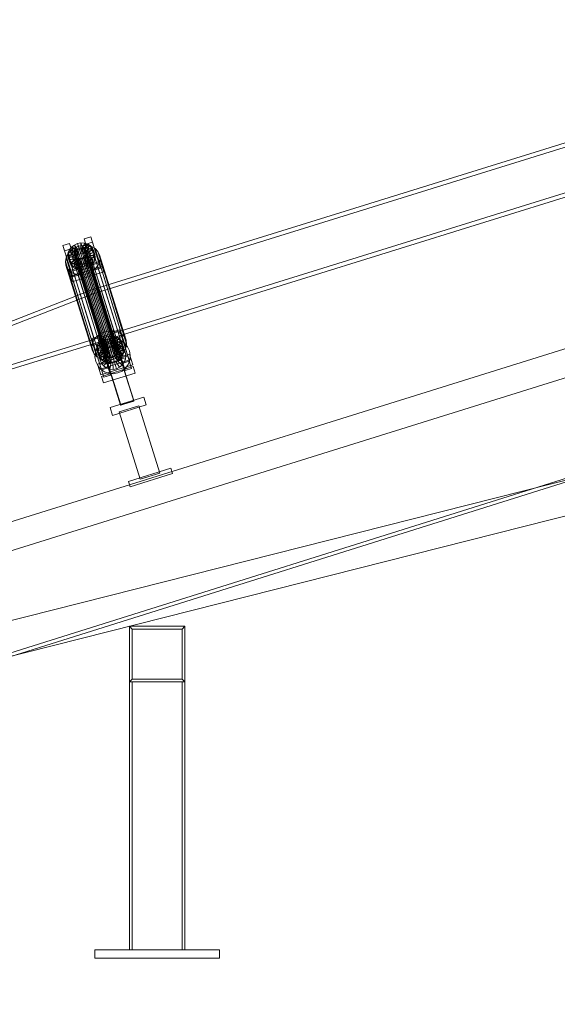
# Model space of a CAD drawing. Header units: millimetres. Extents: x -4395 to 65662, y -65530 to 6847.
# Tile 794 of 1034: x 16249 to 17024, y -67 to 1353. Entities that reach past the tile are written whole.
import ezdxf

# ---------------------------------------------------------------- set-up
doc = ezdxf.new("R2010")
doc.units = ezdxf.units.MM
doc.layers.add('COTAS_P', color=1, linetype='Continuous', lineweight=0)
doc.layers.add('lateral_C02', color=7, linetype='Continuous', lineweight=0)
doc.dimstyles.new('R19_100', dxfattribs={"dimtxt": 250, "dimasz": 150, "dimexe": 150, "dimexo": 80, "dimgap": 100, "dimtad": 1, "dimtih": 1, "dimtoh": 1, "dimdsep": 46, "dimcen": 0.09, "dimadec": 0, "dimazin": 0, "dimtfac": 1, "dimtdec": 4, "dimtofl": 0, "dimtmove": 0, "dimatfit": 3, "dimfxl": 1, "dimtolj": 1, "dimtzin": 0, "dimarcsym": 0})

# ---------------------------------------------------------------- blocks, each defined once
blk = doc.blocks.new('DIM_R33_4')
at = {"layer": 'COTAS_P'}
for p, q in [((15248.4, 1279.1), (24311.8, 4109.1)), ((24311.8, 4109.1), (24155.2, 4107.3)), ((24311.8, 4109.1), (24182.1, 4021.4)), ((24580.1, 3250), (24311.8, 4109.1)), ((15248.4, 1279.1), (15378.1, 1366.8)), ((15248.4, 1279.1), (15405, 1280.8)), ((15516.6, 420), (15248.4, 1279.1))]:
    blk.add_line(p, q, dxfattribs=at)
blk.add_text('9495 P', height=250, rotation=17.3406, dxfattribs=at).set_placement((19750.3, 2789.5))
blk = doc.blocks.new('DIM_R33_30')
at = {"layer": 'COTAS_P'}
for p, q in [((112.7, 0), (112.7, -2500)), ((65298.1, 0), (65298.1, -2500)), ((112.7, -2500), (262.7, -2455)), ((65298.1, -2500), (65148.1, -2455)), ((112.7, -2500), (65298.1, -2500)), ((112.7, -2500), (262.7, -2545)), ((65298.1, -2500), (65148.1, -2545))]:
    blk.add_line(p, q, dxfattribs=at)
blk.add_text('65185.39 P', height=250, dxfattribs=at).set_placement((32705.4, -2400))

msp = doc.modelspace()

# ---------------------------------------------------------------- linework, layer by layer
at = {"layer": 'lateral_C02'}
for p, q in [((15575.415, 232.817), (24634.01, 3078.273)), ((15576.913, 228.047), (24635.508, 3073.503)), ((17288.772, 1253.81), (16352.815, 963.315)), ((16354.593, 957.585), (17290.55, 1248.079)), ((16373.217, 897.579), (17309.174, 1188.074)), ((17310.953, 1182.344), (16374.996, 891.849)), ((16341.487, 1036.759), (16351.033, 1039.739)), ((16343.868, 1029.09), (16341.487, 1036.759)), ((16341.487, 1036.759), (16353.238, 999.236)), ((16351.033, 1039.739), (16353.413, 1032.07)), ((16362.783, 1002.217), (16351.033, 1039.739)), ((16310.942, 1027.221), (16320.487, 1030.202)), ((16313.322, 1019.552), (16310.942, 1027.221)), ((16310.942, 1027.221), (16322.692, 989.699)), ((16322.867, 1022.533), (16313.322, 1019.552)), ((16320.487, 1030.202), (16322.867, 1022.533)), ((16332.238, 992.679), (16320.487, 1030.202)), ((16320.674, 1021.451), (16323.691, 1024.984)), ((16322, 1019.598), (16327.227, 1023.408)), ((16322.867, 1022.533), (16334.618, 985.01)), ((16323.691, 1024.984), (16327.601, 1027.834)), ((16330.584, 1019.705), (16323.691, 1024.984)), ((16323.691, 1024.984), (16325.732, 1018.411)), ((16327.227, 1023.408), (16333.29, 1026.044)), ((16327.227, 1023.408), (16365.481, 900.153)), ((16327.601, 1027.834), (16332.136, 1029.806)), ((16332.436, 1021.054), (16327.601, 1027.834)), ((16327.601, 1027.834), (16329.641, 1021.26)), ((16334.177, 1023.232), (16329.641, 1021.26)), ((16330.244, 1020.8), (16332.096, 1022.15)), ((16332.096, 1022.15), (16334.244, 1023.084)), ((16332.096, 1022.15), (16376.471, 879.175)), ((16332.136, 1029.806), (16336.989, 1030.765)), ((16334.584, 1021.988), (16332.136, 1029.806)), ((16332.136, 1029.806), (16334.177, 1023.232)), ((16334.584, 1021.988), (16332.436, 1021.054)), ((16333.29, 1026.044), (16339.777, 1027.327)), ((16333.29, 1026.044), (16371.545, 902.789)), ((16339.029, 1024.192), (16334.177, 1023.232)), ((16334.177, 1023.232), (16336.625, 1015.415)), ((16334.244, 1023.084), (16336.543, 1023.539)), ((16334.244, 1023.084), (16378.62, 880.109)), ((16336.883, 1022.443), (16334.584, 1021.988)), ((16336.625, 1015.415), (16334.584, 1021.988)), ((16336.543, 1023.539), (16338.835, 1023.483)), ((16336.543, 1023.539), (16380.918, 880.563)), ((16336.883, 1022.443), (16336.989, 1030.765)), ((16339.175, 1022.387), (16336.883, 1022.443)), ((16338.923, 1015.869), (16336.883, 1022.443)), ((16336.989, 1030.765), (16341.828, 1030.647)), ((16336.989, 1030.765), (16339.029, 1024.192)), ((16338.835, 1023.483), (16340.964, 1022.92)), ((16338.835, 1023.483), (16383.211, 880.507)), ((16339.029, 1024.192), (16338.923, 1015.869)), ((16343.868, 1024.074), (16339.029, 1024.192)), ((16339.175, 1022.387), (16341.828, 1030.647)), ((16341.304, 1021.825), (16339.175, 1022.387)), ((16341.215, 1015.814), (16339.175, 1022.387)), ((16339.777, 1027.327), (16346.246, 1027.169)), ((16339.777, 1027.327), (16378.032, 904.072)), ((16340.964, 1022.92), (16342.786, 1021.889)), ((16340.964, 1022.92), (16385.34, 879.945)), ((16343.868, 1024.074), (16341.215, 1015.814)), ((16341.304, 1021.825), (16346.323, 1029.46)), ((16343.126, 1020.794), (16341.304, 1021.825)), ((16343.345, 1015.251), (16341.304, 1021.825)), ((16341.828, 1030.647), (16346.323, 1029.46)), ((16341.828, 1030.647), (16343.868, 1024.074)), ((16342.786, 1021.889), (16344.176, 1020.461)), ((16342.786, 1021.889), (16387.161, 878.914)), ((16343.126, 1020.794), (16350.169, 1027.284)), ((16348.363, 1022.886), (16343.345, 1015.251)), ((16353.413, 1032.07), (16343.868, 1029.09)), ((16355.618, 991.567), (16343.868, 1029.09)), ((16348.363, 1022.886), (16343.868, 1024.074)), ((16344.516, 1019.365), (16353.102, 1024.267)), ((16346.246, 1027.169), (16352.255, 1025.581)), ((16346.246, 1027.169), (16384.501, 903.914)), ((16346.323, 1029.46), (16350.169, 1027.284)), ((16346.323, 1029.46), (16348.363, 1022.886)), ((16352.209, 1020.71), (16348.363, 1022.886)), ((16350.169, 1027.284), (16353.102, 1024.267)), ((16350.169, 1027.284), (16352.209, 1020.71)), ((16352.255, 1025.581), (16357.396, 1022.672)), ((16352.255, 1025.581), (16390.51, 902.327)), ((16353.102, 1024.267), (16354.924, 1020.616)), ((16353.102, 1024.267), (16355.143, 1017.694)), ((16353.413, 1032.07), (16365.164, 994.548)), ((16357.396, 1022.672), (16361.318, 1018.64)), ((16357.396, 1022.672), (16395.651, 899.418)), ((16325.073, 982.03), (16313.322, 1019.552)), ((16314.479, 1004.015), (16315.402, 1009.56)), ((16315.402, 1009.56), (16317.967, 1014.875)), ((16315.402, 1009.56), (16353.656, 886.305)), ((16317.967, 1014.875), (16322, 1019.598)), ((16317.967, 1014.875), (16356.222, 891.621)), ((16318.065, 1013.327), (16318.755, 1017.475)), ((16327.919, 1014.183), (16318.065, 1013.327)), ((16318.065, 1013.327), (16320.106, 1006.754)), ((16318.651, 1009.29), (16318.065, 1013.327)), ((16328.197, 1012.27), (16318.651, 1009.29)), ((16318.651, 1009.29), (16320.692, 1002.716)), ((16320.473, 1005.639), (16318.651, 1009.29)), ((16318.755, 1017.475), (16320.674, 1021.451)), ((16328.246, 1016.148), (16318.755, 1017.475)), ((16318.755, 1017.475), (16320.796, 1010.901)), ((16320.796, 1010.901), (16320.106, 1006.754)), ((16320.106, 1006.754), (16329.96, 1007.609)), ((16329.06, 1010.541), (16320.473, 1005.639)), ((16329.155, 1018.031), (16320.674, 1021.451)), ((16320.674, 1021.451), (16322.715, 1014.877)), ((16322.715, 1014.877), (16320.796, 1010.901)), ((16320.796, 1010.901), (16330.286, 1009.574)), ((16322, 1019.598), (16360.255, 896.344)), ((16325.732, 1018.411), (16322.715, 1014.877)), ((16322.715, 1014.877), (16331.195, 1011.457)), ((16330.449, 1009.112), (16323.407, 1002.622)), ((16329.641, 1021.26), (16325.732, 1018.411)), ((16325.732, 1018.411), (16332.624, 1013.131)), ((16332.271, 1008.081), (16327.252, 1000.446)), ((16327.579, 1015.278), (16327.906, 1017.243)), ((16327.857, 1013.366), (16327.579, 1015.278)), ((16327.579, 1015.278), (16371.955, 872.303)), ((16328.72, 1011.637), (16327.857, 1013.366)), ((16327.857, 1013.366), (16372.232, 870.391)), ((16327.906, 1017.243), (16328.815, 1019.127)), ((16327.906, 1017.243), (16372.282, 874.268)), ((16328.246, 1016.148), (16327.919, 1014.183)), ((16329.96, 1007.609), (16327.919, 1014.183)), ((16327.919, 1014.183), (16328.197, 1012.27)), ((16330.237, 1005.697), (16328.197, 1012.27)), ((16328.197, 1012.27), (16329.06, 1010.541)), ((16329.155, 1018.031), (16328.246, 1016.148)), ((16330.286, 1009.574), (16328.246, 1016.148)), ((16330.109, 1010.208), (16328.72, 1011.637)), ((16328.72, 1011.637), (16373.095, 868.661)), ((16328.815, 1019.127), (16330.244, 1020.8)), ((16328.815, 1019.127), (16373.191, 876.151)), ((16331.1, 1003.967), (16329.06, 1010.541)), ((16329.06, 1010.541), (16330.449, 1009.112)), ((16330.584, 1019.705), (16329.155, 1018.031)), ((16331.195, 1011.457), (16329.155, 1018.031)), ((16329.641, 1021.26), (16334.476, 1014.481)), ((16329.96, 1007.609), (16330.286, 1009.574)), ((16330.237, 1005.697), (16329.96, 1007.609)), ((16331.931, 1009.177), (16330.109, 1010.208)), ((16330.109, 1010.208), (16374.485, 867.232)), ((16330.244, 1020.8), (16374.62, 877.825)), ((16330.286, 1009.574), (16331.195, 1011.457)), ((16332.49, 1002.539), (16330.449, 1009.112)), ((16330.449, 1009.112), (16332.271, 1008.081)), ((16332.436, 1021.054), (16330.584, 1019.705)), ((16332.624, 1013.131), (16330.584, 1019.705)), ((16331.195, 1011.457), (16332.624, 1013.131)), ((16334.06, 1008.614), (16331.931, 1009.177)), ((16331.931, 1009.177), (16376.306, 866.202)), ((16334.311, 1001.508), (16332.271, 1008.081)), ((16332.271, 1008.081), (16334.4, 1007.519)), ((16334.476, 1014.481), (16332.436, 1021.054)), ((16332.624, 1013.131), (16334.476, 1014.481)), ((16336.352, 1008.559), (16334.06, 1008.614)), ((16334.06, 1008.614), (16378.436, 865.639)), ((16334.476, 1014.481), (16336.625, 1015.415)), ((16338.651, 1009.013), (16336.352, 1008.559)), ((16336.352, 1008.559), (16380.728, 865.583)), ((16336.625, 1015.415), (16338.923, 1015.869)), ((16336.692, 1007.463), (16338.991, 1007.918)), ((16340.799, 1009.947), (16338.651, 1009.013)), ((16338.651, 1009.013), (16383.026, 866.038)), ((16338.923, 1015.869), (16341.215, 1015.814)), ((16338.991, 1007.918), (16341.139, 1008.852)), ((16338.991, 1007.918), (16341.439, 1000.1)), ((16341.031, 1001.344), (16338.991, 1007.918)), ((16342.651, 1011.297), (16340.799, 1009.947)), ((16340.799, 1009.947), (16385.175, 866.972)), ((16341.139, 1008.852), (16342.991, 1010.201)), ((16341.139, 1008.852), (16345.975, 1002.072)), ((16343.18, 1002.278), (16341.139, 1008.852)), ((16341.215, 1015.814), (16343.345, 1015.251)), ((16344.08, 1012.971), (16342.651, 1011.297)), ((16342.651, 1011.297), (16387.027, 868.322)), ((16342.991, 1010.201), (16344.42, 1011.875)), ((16342.991, 1010.201), (16349.884, 1004.922)), ((16345.031, 1003.628), (16342.991, 1010.201)), ((16344.516, 1019.365), (16343.126, 1020.794)), ((16345.166, 1014.22), (16343.126, 1020.794)), ((16343.345, 1015.251), (16345.166, 1014.22)), ((16344.989, 1014.854), (16344.08, 1012.971)), ((16344.08, 1012.971), (16388.456, 869.995)), ((16344.176, 1020.461), (16345.039, 1018.731)), ((16344.176, 1020.461), (16388.551, 877.485)), ((16344.42, 1011.875), (16345.329, 1013.758)), ((16344.42, 1011.875), (16352.901, 1008.455)), ((16346.461, 1005.301), (16344.42, 1011.875)), ((16345.379, 1017.635), (16344.516, 1019.365)), ((16346.556, 1012.791), (16344.516, 1019.365)), ((16345.316, 1016.819), (16344.989, 1014.854)), ((16344.989, 1014.854), (16389.365, 871.879)), ((16345.039, 1018.731), (16345.316, 1016.819)), ((16389.414, 875.756), (16345.039, 1018.731)), ((16352.209, 1020.71), (16345.166, 1014.22)), ((16345.166, 1014.22), (16346.556, 1012.791)), ((16345.316, 1016.819), (16389.692, 873.843)), ((16345.329, 1013.758), (16345.656, 1015.723)), ((16345.329, 1013.758), (16354.82, 1012.431)), ((16347.37, 1007.185), (16345.329, 1013.758)), ((16354.924, 1020.616), (16345.379, 1017.635)), ((16345.379, 1017.635), (16347.419, 1011.062)), ((16345.656, 1015.723), (16345.379, 1017.635)), ((16345.656, 1015.723), (16355.51, 1016.579)), ((16347.696, 1009.15), (16345.656, 1015.723)), ((16355.143, 1017.694), (16346.556, 1012.791)), ((16346.556, 1012.791), (16347.419, 1011.062)), ((16347.696, 1009.15), (16347.37, 1007.185)), ((16347.419, 1011.062), (16356.964, 1014.042)), ((16347.419, 1011.062), (16347.696, 1009.15)), ((16357.55, 1010.005), (16347.696, 1009.15)), ((16352.901, 1008.455), (16349.884, 1004.922)), ((16355.143, 1017.694), (16352.209, 1020.71)), ((16354.82, 1012.431), (16352.901, 1008.455)), ((16352.901, 1008.455), (16354.941, 1001.881)), ((16355.51, 1016.579), (16354.82, 1012.431)), ((16354.82, 1012.431), (16356.86, 1005.857)), ((16356.964, 1014.042), (16354.924, 1020.616)), ((16354.924, 1020.616), (16355.51, 1016.579)), ((16356.964, 1014.042), (16355.143, 1017.694)), ((16355.51, 1016.579), (16357.55, 1010.005)), ((16356.86, 1005.857), (16357.55, 1010.005)), ((16357.55, 1010.005), (16356.964, 1014.042)), ((16361.318, 1018.64), (16363.754, 1013.759)), ((16361.318, 1018.64), (16399.573, 895.385)), ((16364.537, 1008.362), (16363.614, 1002.817)), ((16363.754, 1013.759), (16364.537, 1008.362)), ((16402.008, 890.504), (16363.754, 1013.759)), ((16364.537, 1008.362), (16402.792, 885.107)), ((16315.262, 998.618), (16314.479, 1004.015)), ((16314.479, 1004.015), (16352.734, 880.76)), ((16317.698, 993.737), (16315.262, 998.618)), ((16315.262, 998.618), (16353.517, 875.363)), ((16321.62, 989.704), (16317.698, 993.737)), ((16317.698, 993.737), (16355.953, 870.482)), ((16319.339, 990.368), (16365.157, 1004.674)), ((16320.106, 1006.754), (16320.692, 1002.716)), ((16320.473, 1005.639), (16322.513, 999.065)), ((16323.407, 1002.622), (16320.473, 1005.639)), ((16320.692, 1002.716), (16330.237, 1005.697)), ((16320.692, 1002.716), (16322.513, 999.065)), ((16367.538, 997.005), (16321.719, 982.699)), ((16367.605, 996.857), (16321.787, 982.551)), ((16322.513, 999.065), (16331.1, 1003.967)), ((16322.513, 999.065), (16325.447, 996.049)), ((16323.407, 1002.622), (16325.447, 996.049)), ((16327.252, 1000.446), (16323.407, 1002.622)), ((16325.447, 996.049), (16332.49, 1002.539)), ((16325.447, 996.049), (16329.293, 993.873)), ((16327.252, 1000.446), (16329.293, 993.873)), ((16331.748, 999.259), (16327.252, 1000.446)), ((16329.293, 993.873), (16334.311, 1001.508)), ((16329.293, 993.873), (16333.788, 992.685)), ((16331.1, 1003.967), (16330.237, 1005.697)), ((16332.49, 1002.539), (16331.1, 1003.967)), ((16334.4, 1007.519), (16331.748, 999.259)), ((16331.748, 999.259), (16333.788, 992.685)), ((16336.586, 999.141), (16331.748, 999.259)), ((16334.311, 1001.508), (16332.49, 1002.539)), ((16333.788, 992.685), (16336.441, 1000.945)), ((16333.855, 990.828), (16352.946, 996.789)), ((16353.022, 996.546), (16333.931, 990.584)), ((16336.441, 1000.945), (16334.311, 1001.508)), ((16336.441, 1000.945), (16334.4, 1007.519)), ((16334.4, 1007.519), (16336.692, 1007.463)), ((16338.733, 1000.889), (16336.441, 1000.945)), ((16336.692, 1007.463), (16336.586, 999.141)), ((16341.439, 1000.1), (16336.586, 999.141)), ((16336.586, 999.141), (16338.627, 992.567)), ((16338.733, 1000.889), (16336.692, 1007.463)), ((16338.627, 992.567), (16338.733, 1000.889)), ((16338.627, 992.567), (16343.479, 993.527)), ((16341.031, 1001.344), (16338.733, 1000.889)), ((16343.18, 1002.278), (16341.031, 1001.344)), ((16343.479, 993.527), (16341.031, 1001.344)), ((16345.975, 1002.072), (16341.439, 1000.1)), ((16341.439, 1000.1), (16343.479, 993.527)), ((16345.031, 1003.628), (16343.18, 1002.278)), ((16348.015, 995.499), (16343.18, 1002.278)), ((16343.479, 993.527), (16348.015, 995.499)), ((16346.461, 1005.301), (16345.031, 1003.628)), ((16351.924, 998.348), (16345.031, 1003.628)), ((16349.884, 1004.922), (16345.975, 1002.072)), ((16345.975, 1002.072), (16348.015, 995.499)), ((16347.37, 1007.185), (16346.461, 1005.301)), ((16354.941, 1001.881), (16346.461, 1005.301)), ((16356.86, 1005.857), (16347.37, 1007.185)), ((16348.015, 995.499), (16351.924, 998.348)), ((16349.884, 1004.922), (16351.924, 998.348)), ((16351.924, 998.348), (16354.941, 1001.881)), ((16352.946, 996.789), (16353.022, 996.546)), ((16413.339, 803.384), (16352.946, 996.789)), ((16353.022, 996.546), (16413.415, 803.141)), ((16362.783, 1002.217), (16353.238, 999.236)), ((16353.238, 999.236), (16355.618, 991.567)), ((16354.941, 1001.881), (16356.86, 1005.857)), ((16355.618, 991.567), (16365.164, 994.548)), ((16361.049, 997.501), (16357.016, 992.778)), ((16363.614, 1002.817), (16361.049, 997.501)), ((16361.049, 997.501), (16399.304, 874.247)), ((16365.164, 994.548), (16362.783, 1002.217)), ((16363.614, 1002.817), (16401.869, 879.562)), ((16365.157, 1004.674), (16367.538, 997.005)), ((16367.605, 996.857), (16365.157, 1004.674)), ((16367.538, 997.005), (16369.986, 989.188)), ((16369.986, 989.188), (16367.605, 996.857)), ((16321.719, 982.699), (16319.339, 990.368)), ((16319.339, 990.368), (16321.787, 982.551)), ((16326.761, 986.795), (16321.62, 989.704)), ((16321.62, 989.704), (16359.875, 866.45)), ((16324.167, 974.882), (16321.719, 982.699)), ((16321.787, 982.551), (16324.167, 974.882)), ((16332.238, 992.679), (16322.692, 989.699)), ((16322.692, 989.699), (16325.073, 982.03)), ((16324.167, 974.882), (16369.986, 989.188)), ((16325.073, 982.03), (16334.618, 985.01)), ((16332.77, 985.207), (16326.761, 986.795)), ((16326.761, 986.795), (16365.015, 863.54)), ((16334.618, 985.01), (16332.238, 992.679)), ((16339.239, 985.05), (16332.77, 985.207)), ((16332.77, 985.207), (16371.025, 861.953)), ((16333.788, 992.685), (16338.627, 992.567)), ((16333.931, 990.584), (16333.855, 990.828)), ((16394.248, 797.423), (16333.855, 990.828)), ((16394.324, 797.179), (16333.931, 990.584)), ((16345.726, 986.333), (16339.239, 985.05)), ((16339.239, 985.05), (16377.494, 861.795)), ((16351.789, 988.969), (16345.726, 986.333)), ((16345.726, 986.333), (16383.981, 863.078)), ((16357.016, 992.778), (16351.789, 988.969)), ((16351.789, 988.969), (16390.044, 865.714)), ((16357.016, 992.778), (16395.27, 869.523)), ((16352.815, 963.315), (15456.681, 613.113)), ((15458.459, 607.382), (16354.593, 957.585)), ((16373.217, 897.579), (16352.815, 963.315)), ((16352.815, 963.315), (16354.593, 957.585)), ((16354.593, 957.585), (16374.996, 891.849)), ((15456.681, 613.113), (16373.217, 897.579)), ((16352.597, 893.011), (16362.142, 895.991)), ((16360.255, 896.344), (16356.222, 891.621)), ((16365.481, 900.153), (16360.255, 896.344)), ((16362.142, 895.991), (16364.523, 888.322)), ((16373.893, 858.469), (16362.142, 895.991)), ((16371.545, 902.789), (16365.481, 900.153)), ((16369.256, 893.623), (16373.792, 895.595)), ((16378.032, 904.072), (16371.545, 902.789)), ((16373.792, 895.595), (16378.644, 896.555)), ((16376.24, 887.778), (16373.792, 895.595)), ((16373.792, 895.595), (16375.832, 889.021)), ((16384.501, 903.914), (16378.032, 904.072)), ((16378.538, 888.232), (16378.644, 896.555)), ((16378.644, 896.555), (16383.483, 896.437)), ((16378.644, 896.555), (16380.684, 889.981)), ((16380.83, 888.177), (16383.483, 896.437)), ((16382.96, 887.614), (16387.978, 895.249)), ((16383.142, 902.548), (16392.688, 905.529)), ((16385.523, 894.879), (16383.142, 902.548)), ((16383.142, 902.548), (16394.893, 865.026)), ((16383.483, 896.437), (16387.978, 895.249)), ((16383.483, 896.437), (16385.523, 889.863)), ((16390.51, 902.327), (16384.501, 903.914)), ((16395.068, 897.86), (16385.523, 894.879)), ((16397.273, 857.357), (16385.523, 894.879)), ((16386.211, 892.837), (16395.757, 895.817)), ((16387.978, 895.249), (16391.824, 893.073)), ((16387.978, 895.249), (16390.019, 888.676)), ((16395.651, 899.418), (16390.51, 902.327)), ((16392.688, 905.529), (16395.068, 897.86)), ((16404.438, 868.006), (16392.688, 905.529)), ((16395.068, 897.86), (16406.819, 860.337)), ((16399.573, 895.385), (16395.651, 899.418)), ((16410.063, 849.999), (16395.757, 895.817)), ((16402.008, 890.504), (16399.573, 895.385)), ((16374.996, 891.849), (15458.459, 607.382)), ((15902.908, 524.902), (17048.368, 882.564)), ((16354.977, 885.341), (16352.597, 893.011)), ((16352.597, 893.011), (16364.347, 855.488)), ((16353.656, 886.305), (16352.734, 880.76)), ((16352.734, 880.76), (16353.517, 875.363)), ((16356.222, 891.621), (16353.656, 886.305)), ((16364.523, 888.322), (16354.977, 885.341)), ((16366.728, 847.819), (16354.977, 885.341)), ((16355.665, 883.299), (16365.211, 886.279)), ((16355.665, 883.299), (16369.972, 837.481)), ((16359.721, 879.117), (16360.411, 883.264)), ((16369.574, 879.972), (16359.721, 879.117)), ((16360.069, 879.394), (16363.887, 884.815)), ((16360.411, 883.264), (16362.33, 887.24)), ((16369.901, 881.937), (16360.411, 883.264)), ((16360.411, 883.264), (16362.451, 876.691)), ((16362.33, 887.24), (16365.347, 890.774)), ((16370.81, 883.82), (16362.33, 887.24)), ((16362.33, 887.24), (16364.37, 880.667)), ((16364.37, 880.667), (16362.451, 876.691)), ((16363.887, 884.815), (16368.978, 889.063)), ((16367.387, 884.2), (16364.37, 880.667)), ((16364.37, 880.667), (16372.85, 877.247)), ((16364.523, 888.322), (16376.273, 850.8)), ((16379.517, 840.461), (16365.211, 886.279)), ((16365.347, 890.774), (16369.256, 893.623)), ((16372.239, 885.494), (16365.347, 890.774)), ((16365.347, 890.774), (16367.387, 884.2)), ((16365.737, 876.423), (16368.594, 880.479)), ((16371.296, 887.05), (16367.387, 884.2)), ((16367.387, 884.2), (16374.28, 878.92)), ((16368.594, 880.479), (16372.402, 883.656)), ((16375.948, 873.702), (16368.594, 880.479)), ((16368.978, 889.063), (16374.996, 891.849)), ((16374.091, 886.844), (16369.256, 893.623)), ((16369.256, 893.623), (16371.296, 887.05)), ((16369.901, 881.937), (16369.574, 879.972)), ((16371.615, 873.399), (16369.574, 879.972)), ((16369.574, 879.972), (16369.852, 878.06)), ((16370.81, 883.82), (16369.901, 881.937)), ((16371.942, 875.363), (16369.901, 881.937)), ((16372.239, 885.494), (16370.81, 883.82)), ((16372.85, 877.247), (16370.81, 883.82)), ((16375.832, 889.021), (16371.296, 887.05)), ((16371.296, 887.05), (16376.131, 880.27)), ((16374.091, 886.844), (16372.239, 885.494)), ((16374.28, 878.92), (16372.239, 885.494)), ((16372.402, 883.656), (16376.903, 885.74)), ((16377.752, 875.207), (16372.402, 883.656)), ((16376.24, 887.778), (16374.091, 886.844)), ((16376.131, 880.27), (16374.091, 886.844)), ((16374.28, 878.92), (16376.131, 880.27)), ((16374.996, 891.849), (16381.529, 892.982)), ((16380.684, 889.981), (16375.832, 889.021)), ((16375.832, 889.021), (16378.28, 881.204)), ((16376.131, 880.27), (16378.28, 881.204)), ((16378.538, 888.232), (16376.24, 887.778)), ((16378.28, 881.204), (16376.24, 887.778)), ((16378.62, 880.109), (16376.471, 879.175)), ((16376.903, 885.74), (16381.79, 886.588)), ((16379.884, 876.194), (16376.903, 885.74)), ((16378.28, 881.204), (16380.578, 881.659)), ((16380.83, 888.177), (16378.538, 888.232)), ((16380.578, 881.659), (16378.538, 888.232)), ((16380.918, 880.563), (16378.62, 880.109)), ((16380.684, 889.981), (16380.578, 881.659)), ((16380.578, 881.659), (16382.871, 881.603)), ((16385.523, 889.863), (16380.684, 889.981)), ((16382.96, 887.614), (16380.83, 888.177)), ((16382.871, 881.603), (16380.83, 888.177)), ((16383.211, 880.507), (16380.918, 880.563)), ((16381.529, 892.982), (16388.133, 892.386)), ((16382.199, 876.596), (16381.79, 886.588)), ((16381.79, 886.588), (16386.73, 886.142)), ((16385.523, 889.863), (16382.871, 881.603)), ((16382.871, 881.603), (16385, 881.04)), ((16384.781, 886.583), (16382.96, 887.614)), ((16385, 881.04), (16382.96, 887.614)), ((16385.34, 879.945), (16383.211, 880.507)), ((16384.539, 876.385), (16386.73, 886.142)), ((16384.781, 886.583), (16391.824, 893.073)), ((16386.171, 885.154), (16384.781, 886.583)), ((16386.821, 880.01), (16384.781, 886.583)), ((16390.019, 888.676), (16385, 881.04)), ((16385, 881.04), (16386.821, 880.01)), ((16387.161, 878.914), (16385.34, 879.945)), ((16390.019, 888.676), (16385.523, 889.863)), ((16386.171, 885.154), (16394.757, 890.057)), ((16387.034, 883.425), (16386.171, 885.154)), ((16388.211, 878.581), (16386.171, 885.154)), ((16386.211, 892.837), (16400.518, 847.018)), ((16386.73, 886.142), (16391.386, 884.432)), ((16386.744, 875.575), (16391.386, 884.432)), ((16393.864, 886.499), (16386.821, 880.01)), ((16386.821, 880.01), (16388.211, 878.581)), ((16386.984, 879.548), (16387.311, 881.513)), ((16396.579, 886.405), (16387.034, 883.425)), ((16387.034, 883.425), (16389.074, 876.851)), ((16387.311, 881.513), (16387.034, 883.425)), ((16387.311, 881.513), (16397.165, 882.368)), ((16389.352, 874.939), (16387.311, 881.513)), ((16388.133, 892.386), (16394.357, 890.101)), ((16396.798, 883.483), (16388.211, 878.581)), ((16388.665, 874.222), (16395.441, 881.576)), ((16393.864, 886.499), (16390.019, 888.676)), ((16391.386, 884.432), (16395.441, 881.576)), ((16391.824, 893.073), (16394.757, 890.057)), ((16391.824, 893.073), (16393.864, 886.499)), ((16396.798, 883.483), (16393.864, 886.499)), ((16394.357, 890.101), (16399.778, 886.282)), ((16394.757, 890.057), (16396.579, 886.405)), ((16394.757, 890.057), (16396.798, 883.483)), ((16395.441, 881.576), (16398.619, 877.767)), ((16397.165, 882.368), (16396.475, 878.22)), ((16398.62, 879.832), (16396.579, 886.405)), ((16396.579, 886.405), (16397.165, 882.368)), ((16398.62, 879.832), (16396.798, 883.483)), ((16397.165, 882.368), (16399.205, 875.795)), ((16399.778, 886.282), (16404.026, 881.191)), ((16401.869, 879.562), (16402.792, 885.107)), ((16402.792, 885.107), (16402.008, 890.504)), ((16404.026, 881.191), (16406.812, 875.174)), ((16353.517, 875.363), (16355.953, 870.482)), ((16355.953, 870.482), (16359.875, 866.45)), ((16357.187, 866.566), (16357.784, 873.17)), ((16358.321, 860.033), (16357.187, 866.566)), ((16357.784, 873.17), (16360.069, 879.394)), ((16359.721, 879.117), (16361.761, 872.543)), ((16360.306, 875.079), (16359.721, 879.117)), ((16359.875, 866.45), (16365.015, 863.54)), ((16369.852, 878.06), (16360.306, 875.079)), ((16360.306, 875.079), (16362.347, 868.506)), ((16362.128, 871.428), (16360.306, 875.079)), ((16360.994, 856.157), (16406.812, 870.464)), ((16362.451, 876.691), (16361.761, 872.543)), ((16361.761, 872.543), (16371.615, 873.399)), ((16361.761, 872.543), (16362.347, 868.506)), ((16370.715, 876.33), (16362.128, 871.428)), ((16362.128, 871.428), (16364.168, 864.855)), ((16365.062, 868.412), (16362.128, 871.428)), ((16362.347, 868.506), (16371.892, 871.486)), ((16362.347, 868.506), (16364.168, 864.855)), ((16362.451, 876.691), (16371.942, 875.363)), ((16363.582, 866.827), (16364.028, 871.767)), ((16373.574, 867.236), (16363.582, 866.827)), ((16364.43, 861.94), (16363.582, 866.827)), ((16364.028, 871.767), (16365.737, 876.423)), ((16373.785, 869.576), (16364.028, 871.767)), ((16364.168, 864.855), (16372.755, 869.757)), ((16372.104, 874.902), (16365.062, 868.412)), ((16365.062, 868.412), (16367.102, 861.838)), ((16368.907, 866.236), (16365.062, 868.412)), ((16374.595, 871.781), (16365.737, 876.423)), ((16367.102, 861.838), (16374.145, 868.328)), ((16373.926, 873.871), (16368.907, 866.236)), ((16368.907, 866.236), (16370.948, 859.662)), ((16373.403, 865.048), (16368.907, 866.236)), ((16371.892, 871.486), (16369.852, 878.06)), ((16369.852, 878.06), (16370.715, 876.33)), ((16372.755, 869.757), (16370.715, 876.33)), ((16370.715, 876.33), (16372.104, 874.902)), ((16370.948, 859.662), (16375.966, 867.297)), ((16371.615, 873.399), (16371.942, 875.363)), ((16371.892, 871.486), (16371.615, 873.399)), ((16372.755, 869.757), (16371.892, 871.486)), ((16371.942, 875.363), (16372.85, 877.247)), ((16372.282, 874.268), (16371.955, 872.303)), ((16371.955, 872.303), (16372.232, 870.391)), ((16374.145, 868.328), (16372.104, 874.902)), ((16372.104, 874.902), (16373.926, 873.871)), ((16372.232, 870.391), (16373.095, 868.661)), ((16373.191, 876.151), (16372.282, 874.268)), ((16374.145, 868.328), (16372.755, 869.757)), ((16372.85, 877.247), (16374.28, 878.92)), ((16373.095, 868.661), (16374.485, 867.232)), ((16374.62, 877.825), (16373.191, 876.151)), ((16376.055, 873.308), (16373.403, 865.048)), ((16373.574, 867.236), (16373.785, 869.576)), ((16373.975, 864.921), (16373.574, 867.236)), ((16373.785, 869.576), (16374.595, 871.781)), ((16375.966, 867.297), (16373.926, 873.871)), ((16373.926, 873.871), (16376.055, 873.308)), ((16375.966, 867.297), (16374.145, 868.328)), ((16374.485, 867.232), (16376.306, 866.202)), ((16374.595, 871.781), (16375.948, 873.702)), ((16376.471, 879.175), (16374.62, 877.825)), ((16375.443, 858.475), (16378.096, 866.735)), ((16375.948, 873.702), (16377.752, 875.207)), ((16378.096, 866.735), (16375.966, 867.297)), ((16378.096, 866.735), (16376.055, 873.308)), ((16376.055, 873.308), (16378.348, 873.252)), ((16376.306, 866.202), (16378.436, 865.639)), ((16377.752, 875.207), (16379.884, 876.194)), ((16380.388, 866.679), (16378.096, 866.735)), ((16378.348, 873.252), (16378.242, 864.93)), ((16383.094, 865.89), (16378.242, 864.93)), ((16378.348, 873.252), (16380.646, 873.707)), ((16380.388, 866.679), (16378.348, 873.252)), ((16379.884, 876.194), (16382.199, 876.596)), ((16380.282, 858.357), (16380.388, 866.679)), ((16382.686, 867.133), (16380.388, 866.679)), ((16380.646, 873.707), (16382.795, 874.641)), ((16380.646, 873.707), (16383.094, 865.89)), ((16382.686, 867.133), (16380.646, 873.707)), ((16380.728, 865.583), (16383.026, 866.038)), ((16382.199, 876.596), (16384.539, 876.385)), ((16384.835, 868.067), (16382.686, 867.133)), ((16385.134, 859.316), (16382.686, 867.133)), ((16382.795, 874.641), (16384.646, 875.991)), ((16382.795, 874.641), (16387.63, 867.862)), ((16384.835, 868.067), (16382.795, 874.641)), ((16383.026, 866.038), (16385.175, 866.972)), ((16387.63, 867.862), (16383.094, 865.89)), ((16383.094, 865.89), (16385.134, 859.316)), ((16383.981, 863.078), (16390.044, 865.714)), ((16384.539, 876.385), (16386.744, 875.575)), ((16384.646, 875.991), (16386.075, 877.664)), ((16384.646, 875.991), (16391.539, 870.711)), ((16386.687, 869.417), (16384.646, 875.991)), ((16386.687, 869.417), (16384.835, 868.067)), ((16389.67, 861.288), (16384.835, 868.067)), ((16385.175, 866.972), (16387.027, 868.322)), ((16386.075, 877.664), (16386.984, 879.548)), ((16386.075, 877.664), (16394.556, 874.244)), ((16388.116, 871.091), (16386.075, 877.664)), ((16388.116, 871.091), (16386.687, 869.417)), ((16393.579, 864.138), (16386.687, 869.417)), ((16386.744, 875.575), (16388.665, 874.222)), ((16386.984, 879.548), (16396.475, 878.22)), ((16389.025, 872.974), (16386.984, 879.548)), ((16387.027, 868.322), (16388.456, 869.995)), ((16388.551, 877.485), (16387.161, 878.914)), ((16391.539, 870.711), (16387.63, 867.862)), ((16387.63, 867.862), (16389.67, 861.288)), ((16389.025, 872.974), (16388.116, 871.091)), ((16396.596, 867.671), (16388.116, 871.091)), ((16388.211, 878.581), (16389.074, 876.851)), ((16388.456, 869.995), (16389.365, 871.879)), ((16389.414, 875.756), (16388.551, 877.485)), ((16388.665, 874.222), (16390.17, 872.418)), ((16389.352, 874.939), (16389.025, 872.974)), ((16398.515, 871.647), (16389.025, 872.974)), ((16389.074, 876.851), (16398.62, 879.832)), ((16389.074, 876.851), (16389.352, 874.939)), ((16399.205, 875.795), (16389.352, 874.939)), ((16389.365, 871.879), (16389.692, 873.843)), ((16389.692, 873.843), (16389.414, 875.756)), ((16390.044, 865.714), (16395.27, 869.523)), ((16390.17, 872.418), (16398.619, 877.767)), ((16390.17, 872.418), (16391.157, 870.286)), ((16400.703, 873.266), (16391.157, 870.286)), ((16391.157, 870.286), (16391.559, 867.971)), ((16391.559, 867.971), (16391.347, 865.631)), ((16394.556, 874.244), (16391.539, 870.711)), ((16391.539, 870.711), (16393.579, 864.138)), ((16391.559, 867.971), (16401.55, 868.379)), ((16393.579, 864.138), (16396.596, 867.671)), ((16396.475, 878.22), (16394.556, 874.244)), ((16394.556, 874.244), (16396.596, 867.671)), ((16404.438, 868.006), (16394.893, 865.026)), ((16395.27, 869.523), (16399.304, 874.247)), ((16396.475, 878.22), (16398.515, 871.647)), ((16396.596, 867.671), (16398.515, 871.647)), ((16398.515, 871.647), (16399.205, 875.795)), ((16398.619, 877.767), (16400.703, 873.266)), ((16399.205, 875.795), (16398.62, 879.832)), ((16399.304, 874.247), (16401.869, 879.562)), ((16400.703, 873.266), (16401.55, 868.379)), ((16401.55, 868.379), (16401.104, 863.439)), ((16406.819, 860.337), (16404.438, 868.006)), ((16406.812, 875.174), (16407.945, 868.641)), ((16406.812, 870.464), (16409.193, 862.795)), ((16409.261, 862.647), (16406.812, 870.464)), ((16407.945, 868.641), (16407.349, 862.037)), ((16361.106, 854.016), (16358.321, 860.033)), ((16363.374, 848.488), (16360.994, 856.157)), ((16360.994, 856.157), (16363.442, 848.34)), ((16365.354, 848.924), (16361.106, 854.016)), ((16409.193, 862.795), (16363.374, 848.488)), ((16409.261, 862.647), (16363.442, 848.34)), ((16364.168, 864.855), (16367.102, 861.838)), ((16373.893, 858.469), (16364.347, 855.488)), ((16364.347, 855.488), (16366.728, 847.819)), ((16373.975, 864.921), (16364.43, 861.94)), ((16366.513, 857.439), (16364.43, 861.94)), ((16365.015, 863.54), (16371.025, 861.953)), ((16365.822, 840.671), (16411.641, 854.978)), ((16366.512, 838.496), (16412.331, 852.802)), ((16374.962, 862.789), (16366.513, 857.439)), ((16369.691, 853.631), (16366.513, 857.439)), ((16367.102, 861.838), (16370.948, 859.662)), ((16376.467, 860.985), (16369.691, 853.631)), ((16373.746, 850.775), (16369.691, 853.631)), ((16370.948, 859.662), (16375.443, 858.475)), ((16371.025, 861.953), (16377.494, 861.795)), ((16373.403, 865.048), (16375.443, 858.475)), ((16378.242, 864.93), (16373.403, 865.048)), ((16378.388, 859.632), (16373.746, 850.775)), ((16376.273, 850.8), (16373.893, 858.469)), ((16374.962, 862.789), (16373.975, 864.921)), ((16376.467, 860.985), (16374.962, 862.789)), ((16375.424, 856.891), (16394.515, 862.854)), ((16375.672, 856.099), (16375.424, 856.891)), ((16393.933, 797.626), (16375.424, 856.891)), ((16375.443, 858.475), (16380.282, 858.357)), ((16394.763, 862.061), (16375.672, 856.099)), ((16394.181, 796.833), (16375.672, 856.099)), ((16378.388, 859.632), (16376.467, 860.985)), ((16377.494, 861.795), (16383.981, 863.078)), ((16378.242, 864.93), (16380.282, 858.357)), ((16380.594, 858.822), (16378.388, 859.632)), ((16380.594, 858.822), (16378.402, 849.065)), ((16378.436, 865.639), (16380.728, 865.583)), ((16380.282, 858.357), (16385.134, 859.316)), ((16382.934, 858.611), (16380.594, 858.822)), ((16385.249, 859.012), (16382.934, 858.611)), ((16382.934, 858.611), (16383.342, 848.619)), ((16385.134, 859.316), (16389.67, 861.288)), ((16387.381, 859.999), (16385.249, 859.012)), ((16385.249, 859.012), (16388.229, 849.467)), ((16389.185, 861.505), (16387.381, 859.999)), ((16387.381, 859.999), (16392.73, 851.551)), ((16392.73, 851.551), (16388.229, 849.467)), ((16390.538, 863.425), (16389.185, 861.505)), ((16389.185, 861.505), (16396.539, 854.728)), ((16389.67, 861.288), (16393.579, 864.138)), ((16391.347, 865.631), (16390.538, 863.425)), ((16390.538, 863.425), (16399.395, 858.783)), ((16391.347, 865.631), (16401.104, 863.439)), ((16396.539, 854.728), (16392.73, 851.551)), ((16394.515, 862.854), (16394.763, 862.061)), ((16413.024, 803.588), (16394.515, 862.854)), ((16394.763, 862.061), (16413.272, 802.795)), ((16394.893, 865.026), (16397.273, 857.357)), ((16399.395, 858.783), (16396.539, 854.728)), ((16397.273, 857.357), (16406.819, 860.337)), ((16401.104, 863.439), (16399.395, 858.783)), ((16405.064, 855.812), (16401.245, 850.391)), ((16407.349, 862.037), (16405.064, 855.812)), ((16409.193, 862.795), (16411.641, 854.978)), ((16411.641, 854.978), (16409.261, 862.647)), ((16415.311, 843.257), (16412.331, 852.802)), ((15914.83, 486.72), (17060.29, 844.382)), ((16365.822, 840.671), (16363.374, 848.488)), ((16363.442, 848.34), (16365.822, 840.671)), ((16370.775, 845.106), (16365.354, 848.924)), ((16366.512, 838.496), (16369.493, 828.95)), ((16366.728, 847.819), (16376.273, 850.8)), ((16369.493, 828.95), (16415.311, 843.257)), ((16369.972, 837.481), (16379.517, 840.461)), ((16377, 842.821), (16370.775, 845.106)), ((16378.402, 849.065), (16373.746, 850.775)), ((16383.604, 842.225), (16377, 842.821)), ((16383.342, 848.619), (16378.402, 849.065)), ((16398.967, 848.629), (16379.876, 842.668)), ((16394.063, 797.232), (16379.876, 842.668)), ((16388.229, 849.467), (16383.342, 848.619)), ((16390.137, 843.358), (16383.604, 842.225)), ((16396.154, 846.143), (16390.137, 843.358)), ((16401.245, 850.391), (16396.154, 846.143)), ((16398.967, 848.629), (16413.154, 803.193)), ((16400.518, 847.018), (16410.063, 849.999)), ((16379.065, 793.596), (16427.556, 808.737)), ((16382.642, 782.142), (16431.133, 797.283)), ((16391.973, 787.151), (16420.609, 796.092)), ((16413.024, 803.588), (16393.933, 797.626)), ((16393.933, 797.626), (16394.181, 796.833)), ((16413.154, 803.193), (16394.063, 797.232)), ((16394.181, 796.833), (16413.272, 802.795)), ((16413.339, 803.384), (16394.248, 797.423)), ((16394.248, 797.423), (16394.324, 797.179)), ((16394.324, 797.179), (16413.415, 803.141)), ((16413.272, 802.795), (16413.024, 803.588)), ((16413.415, 803.141), (16413.339, 803.384)), ((16450.88, 699.146), (16420.609, 796.092)), ((16431.133, 797.283), (16427.556, 808.737)), ((16379.065, 793.596), (16382.642, 782.142)), ((16391.973, 787.151), (16422.244, 690.204)), ((15939.698, 411.684), (17104.829, 706.346)), ((16405.42, 687.046), (16466.511, 706.122)), ((16407.805, 679.41), (16468.896, 698.485)), ((16422.244, 690.204), (16450.88, 699.146)), ((16468.896, 698.485), (16466.511, 706.122)), ((16405.42, 687.046), (16407.805, 679.41)), ((15951.957, 363.21), (17117.088, 657.872)), ((16486.947, 478.277), (16406.947, 478.277)), ((16410.947, 474.277), (16406.947, 478.277)), ((16406.947, 478.277), (16406.947, 398.277)), ((16482.947, 474.277), (16410.947, 474.277)), ((16410.947, 474.277), (16410.947, 402.277)), ((16482.947, 474.277), (16486.947, 478.277)), ((16482.947, 402.277), (16482.947, 474.277)), ((16486.947, 398.277), (16486.947, 478.277)), ((16406.947, 398.277), (16410.947, 402.277)), ((16486.947, 398.277), (16406.947, 398.277)), ((16406.947, 398.277), (16406.947, 12)), ((16410.947, 398.277), (16406.947, 398.277)), ((16410.947, 402.277), (16482.947, 402.277)), ((16410.947, 12), (16410.947, 398.277)), ((16410.947, 398.277), (16482.947, 398.277)), ((16482.947, 402.277), (16486.947, 398.277)), ((16482.947, 398.277), (16482.947, 12)), ((16486.947, 398.277), (16482.947, 398.277)), ((16486.947, 12), (16486.947, 398.277)), ((16356.947, 12), (16536.947, 12)), ((16356.947, 12), (16356.947, 0)), ((16356.947, 0), (16536.947, 0)), ((16406.947, 12), (16486.947, 12)), ((16406.947, 12), (16410.947, 12)), ((16482.947, 12), (16410.947, 12)), ((16482.947, 12), (16486.947, 12)), ((16536.947, 0), (16536.947, 12))]:
    msp.add_line(p, q, dxfattribs=at)

# ---------------------------------------------------------------- dimensions: what is measured, and where the dimension line sits
at = {"layer": 'COTAS_P'}
for p1, p2, distance, picture, middle in [((15516.618, 420), (24580.067, 3250), 900, 'DIM_R33_4', (19780.096, 2694.095)), ((112.7, 0), (65298.0949, 0), -2500, 'DIM_R33_30', (32705.3975, -2500))]:
    dim = msp.add_aligned_dim(p1=p1, p2=p2, distance=distance, text='<> P', dimstyle='R19_100', dxfattribs=at)
    dim.commit()
    dim.dimension.update_dxf_attribs({"geometry": picture, "text_midpoint": middle})

doc.saveas('drawing.dxf')
